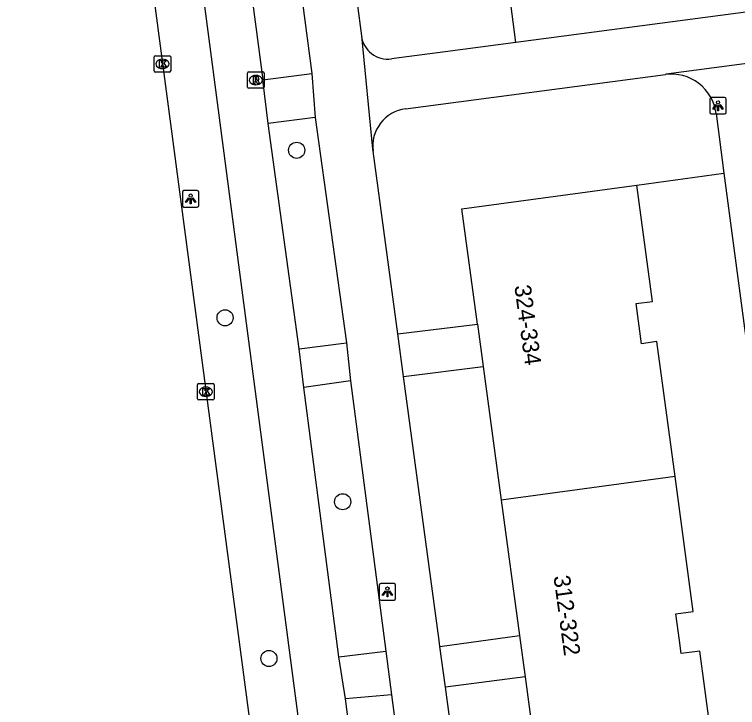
# Model space of a CAD drawing. Extents: x 161084 to 161928, y 385355 to 386522.
# Drawn here: x 161220.02 to 161263.88, y 385495.94 to 385537.96 of the extents above; entities that cross this region are included whole.
import ezdxf

# ---------------------------------------------------------------- set-up
doc = ezdxf.new("R2010")
doc.units = 0
for name, color, linetype in [('IMGEO_Boom', 7, 'Continuous'), ('IMGEO_Fietspad_gesloten', 7, 'Continuous'), ('IMGEO_Kolk', 7, 'Continuous'), ('IMGEO_Lichtpunt', 7, 'Continuous'), ('IMGEO_OVBaan_gesloten', 7, 'Continuous'), ('IMGEO_Pand', 7, 'Continuous'), ('IMGEO_Pand_nummerreeks', 7, 'Continuous'), ('IMGEO_Rioolput', 7, 'Continuous'), ('IMGEO_Voetpad_open', 7, 'Continuous')]:
    doc.layers.add(name, color=color, linetype=linetype)

msp = doc.modelspace()

# ---------------------------------------------------------------- linework, layer by layer
at = {"layer": 'IMGEO_Boom'}
for centre in [(161237.138, 385529.725), (161232.794, 385519.569), (161239.927, 385508.418), (161235.455, 385498.915)]:
    msp.add_circle(centre, 0.489, dxfattribs=at)
at = {"layer": 'IMGEO_Fietspad_gesloten'}
for points in [[(161220.02, 385626.723), (161222.179, 385609.637), (161229.642, 385552.92), (161237.816, 385490.801)], [(161232.276, 385555.284), (161235.077, 385534.001)], [(161235.413, 385531.351), (161235.077, 385534.001)], [(161237.287, 385517.684), (161235.413, 385531.351)], [(161237.566, 385515.337), (161237.287, 385517.684)], [(161239.704, 385499.023), (161237.566, 385515.337)], [(161240.093, 385496.459), (161239.704, 385499.023)], [(161241.98, 385482.691), (161240.767, 385491.32), (161240.093, 385496.459)]]:
    msp.add_lwpolyline(points, dxfattribs=at)
at = {"layer": 'IMGEO_Kolk'}
for p, q in [((161228.494, 385534.533), (161228.494, 385535.385)), ((161228.569, 385535.459), (161229.421, 385535.459)), ((161229.495, 385535.385), (161229.495, 385534.533)), ((161228.982, 385535.239), (161229.007, 385535.239)), ((161229.005, 385534.679), (161228.98, 385534.679)), ((161229.421, 385534.459), (161228.569, 385534.459)), ((161231.125, 385514.662), (161231.125, 385515.514)), ((161231.2, 385515.588), (161232.052, 385515.588)), ((161231.613, 385515.368), (161231.638, 385515.368)), ((161232.126, 385515.514), (161232.126, 385514.662)), ((161231.636, 385514.808), (161231.611, 385514.808)), ((161232.052, 385514.588), (161231.2, 385514.588))]:
    msp.add_line(p, q, dxfattribs=at)
for points in [[(161228.494, 385534.533), (161228.494, 385535.385)], [(161228.569, 385535.459), (161229.421, 385535.459)], [(161229.495, 385535.385), (161229.495, 385534.533)], [(161228.815, 385535.159), (161228.938, 385535.159), (161228.938, 385535.008), (161229.068, 385535.159), (161229.232, 385535.159), (161229.086, 385535.008), (161229.239, 385534.759), (161229.087, 385534.759), (161229.002, 385534.923), (161228.938, 385534.856), (161228.938, 385534.759), (161228.815, 385534.759), (161228.815, 385535.159)], [(161229.421, 385534.459), (161228.569, 385534.459)], [(161231.125, 385514.662), (161231.125, 385515.514)], [(161231.2, 385515.588), (161232.052, 385515.588)], [(161231.446, 385515.288), (161231.569, 385515.288), (161231.569, 385515.137), (161231.699, 385515.288), (161231.863, 385515.288), (161231.717, 385515.137), (161231.87, 385514.888), (161231.718, 385514.888), (161231.633, 385515.052), (161231.569, 385514.985), (161231.569, 385514.888), (161231.446, 385514.888), (161231.446, 385515.288)], [(161232.126, 385515.514), (161232.126, 385514.662)], [(161232.052, 385514.588), (161231.2, 385514.588)]]:
    msp.add_lwpolyline(points, dxfattribs=at)
for centre, start, end in [((161228.571, 385535.383), 91.552, 178.448), ((161228.571, 385535.383), 91.552, 178.448), ((161229.419, 385535.383), 1.552, 88.448), ((161229.419, 385535.383), 1.552, 88.448), ((161228.571, 385534.535), 181.552, 268.448), ((161228.571, 385534.535), 181.552, 268.448), ((161229.419, 385534.535), 271.552, 358.448), ((161229.419, 385534.535), 271.552, 358.448), ((161231.202, 385515.512), 91.552, 178.448), ((161231.202, 385515.512), 91.552, 178.448), ((161232.05, 385515.512), 1.552, 88.448), ((161232.05, 385515.512), 1.552, 88.448), ((161231.202, 385514.664), 181.552, 268.448), ((161231.202, 385514.664), 181.552, 268.448), ((161232.05, 385514.664), 271.552, 358.448), ((161232.05, 385514.664), 271.552, 358.448)]:
    msp.add_arc(centre, 0.0765, start, end, dxfattribs=at)
for centre, major_axis, ratio, start_param, end_param in [((161228.981, 385534.959), (-0.387, 0.002), 0.722429, 4.712389, 7.853982), ((161229.006, 385534.959), (-0.39, 0.002), 0.717154, 1.570796, 4.712389), ((161231.612, 385515.088), (-0.387, 0.002), 0.722429, 4.712389, 7.853982), ((161231.637, 385515.088), (-0.39, 0.002), 0.717154, 1.570796, 4.712389)]:
    msp.add_ellipse(centre, major_axis=major_axis, ratio=ratio, start_param=start_param, end_param=end_param, dxfattribs=at)
at = {"layer": 'IMGEO_Lichtpunt'}
for p, q in [((161262.194, 385532.828), (161262.194, 385532.021)), ((161262.194, 385532.828), (161262.194, 385532.021)), ((161263.096, 385532.923), (161262.288, 385532.923)), ((161263.096, 385532.923), (161262.288, 385532.923)), ((161263.19, 385532.021), (161263.19, 385532.828)), ((161263.19, 385532.021), (161263.19, 385532.828)), ((161262.288, 385531.927), (161263.096, 385531.927)), ((161262.288, 385531.927), (161263.096, 385531.927)), ((161230.209, 385527.182), (161230.209, 385526.375)), ((161230.209, 385527.182), (161230.209, 385526.375)), ((161231.111, 385527.277), (161230.303, 385527.277)), ((161231.111, 385527.277), (161230.303, 385527.277)), ((161231.205, 385526.375), (161231.205, 385527.182)), ((161231.205, 385526.375), (161231.205, 385527.182)), ((161230.303, 385526.281), (161231.111, 385526.281)), ((161230.303, 385526.281), (161231.111, 385526.281)), ((161242.144, 385503.359), (161242.144, 385502.552)), ((161242.144, 385503.359), (161242.144, 385502.552)), ((161243.046, 385503.454), (161242.238, 385503.454)), ((161243.046, 385503.454), (161242.238, 385503.454)), ((161243.14, 385502.552), (161243.14, 385503.359)), ((161243.14, 385502.552), (161243.14, 385503.359)), ((161242.238, 385502.458), (161243.046, 385502.458)), ((161242.238, 385502.458), (161243.046, 385502.458))]:
    msp.add_line(p, q, dxfattribs=at)
for points in [[(161262.568, 385532.492), (161262.607, 385532.464), (161262.419, 385532.202), (161262.381, 385532.229), (161262.568, 385532.492)], [(161262.67, 385532.444), (161262.717, 385532.444), (161262.717, 385532.122), (161262.67, 385532.122), (161262.67, 385532.444)], [(161262.78, 385532.464), (161262.818, 385532.491), (161263.005, 385532.229), (161262.966, 385532.201), (161262.78, 385532.464)], [(161230.583, 385526.846), (161230.622, 385526.818), (161230.434, 385526.556), (161230.396, 385526.583), (161230.583, 385526.846)], [(161230.685, 385526.798), (161230.732, 385526.798), (161230.732, 385526.476), (161230.685, 385526.476), (161230.685, 385526.798)], [(161230.795, 385526.818), (161230.833, 385526.845), (161231.02, 385526.583), (161230.981, 385526.555), (161230.795, 385526.818)], [(161242.518, 385503.023), (161242.557, 385502.995), (161242.369, 385502.733), (161242.331, 385502.76), (161242.518, 385503.023)], [(161242.62, 385502.975), (161242.667, 385502.975), (161242.667, 385502.653), (161242.62, 385502.653), (161242.62, 385502.975)], [(161242.73, 385502.995), (161242.768, 385503.022), (161242.955, 385502.76), (161242.916, 385502.732), (161242.73, 385502.995)]]:
    msp.add_lwpolyline(points, dxfattribs=at)
for centre in [(161262.693, 385532.626), (161230.708, 385526.98), (161242.643, 385503.157)]:
    msp.add_circle(centre, 0.0994, dxfattribs=at)
for centre, start, end in [((161262.288, 385532.828), 90, 180), ((161262.288, 385532.828), 90, 180), ((161263.096, 385532.828), 0, 90), ((161263.096, 385532.828), 0, 90), ((161262.288, 385532.021), 180, 270), ((161262.288, 385532.021), 180, 270), ((161263.096, 385532.021), 270, 0), ((161263.096, 385532.021), 270, 360), ((161230.303, 385527.182), 90, 180), ((161230.303, 385527.182), 90, 180), ((161231.111, 385527.182), 0, 90), ((161231.111, 385527.182), 0, 90), ((161230.303, 385526.375), 180, 270), ((161230.303, 385526.375), 180, 270), ((161231.111, 385526.375), 270, 0), ((161231.111, 385526.375), 270, 360), ((161242.238, 385503.359), 90, 180), ((161242.238, 385503.359), 90, 180), ((161243.046, 385503.359), 0, 90), ((161243.046, 385503.359), 0, 90), ((161242.238, 385502.552), 180, 270), ((161242.238, 385502.552), 180, 270), ((161243.046, 385502.552), 270, 0), ((161243.046, 385502.552), 270, 360)]:
    msp.add_arc(centre, 0.0946, start, end, dxfattribs=at)
at = {"layer": 'IMGEO_OVBaan_gesloten'}
msp.add_lwpolyline([(161245.842, 385407.69), (161244.152, 385420.707), (161241.372, 385441.081), (161239.042, 385459.421), (161237.22, 385473.071), (161226.701, 385552.542)], dxfattribs=at)
at = {"layer": 'IMGEO_Pand'}
for points in [[(161248.108, 385519.174), (161247.162, 385526.183), (161257.769, 385527.619)], [(161260.088, 385509.939), (161258.98, 385518.124), (161258.048, 385517.998), (161257.72, 385520.426), (161258.724, 385520.562), (161257.769, 385527.619)], [(161248.108, 385519.174), (161248.455, 385516.607)], [(161248.455, 385516.607), (161249.547, 385508.516)], [(161260.088, 385509.939), (161249.547, 385508.516)], [(161262.498, 385492.569), (161261.587, 385499.368), (161260.467, 385499.219), (161260.362, 385500), (161260.145, 385501.612), (161261.196, 385501.754), (161260.088, 385509.939)], [(161249.547, 385508.516), (161250.654, 385500.31)], [(161250.654, 385500.31), (161250.696, 385500), (161250.992, 385497.81)], [(161250.992, 385497.81), (161251.892, 385491.138)]]:
    msp.add_lwpolyline(points, dxfattribs=at)
at = {"layer": 'IMGEO_Rioolput'}
for p, q in [((161234.234, 385534.481), (161235.086, 385534.481)), ((161234.159, 385533.555), (161234.159, 385534.407)), ((161234.647, 385534.261), (161234.672, 385534.261)), ((161235.16, 385534.407), (161235.16, 385533.555)), ((161234.67, 385533.701), (161234.645, 385533.701)), ((161235.086, 385533.481), (161234.234, 385533.481))]:
    msp.add_line(p, q, dxfattribs=at)
for points in [[(161234.234, 385534.481), (161235.086, 385534.481)], [(161234.159, 385533.555), (161234.159, 385534.407)], [(161234.748, 385534.179), (161234.496, 385534.181), (161234.496, 385533.781)], [(161234.674, 385534.1), (161234.62, 385534.1), (161234.62, 385534.019)], [(161235.16, 385534.407), (161235.16, 385533.555)], [(161234.496, 385533.781), (161234.62, 385533.781), (161234.62, 385533.943), (161234.631, 385533.943)], [(161234.62, 385534.019), (161234.672, 385534.019)], [(161234.678, 385533.914), (161234.749, 385533.781), (161234.889, 385533.781), (161234.824, 385533.907)], [(161235.086, 385533.481), (161234.234, 385533.481)]]:
    msp.add_lwpolyline(points, dxfattribs=at)
for centre, radius, start, end in [((161234.236, 385534.405), 0.0765, 91.552, 178.448), ((161234.236, 385534.405), 0.0765, 91.552, 178.448), ((161235.084, 385534.405), 0.0765, 1.552, 88.448), ((161235.084, 385534.405), 0.0765, 1.552, 88.448), ((161234.656, 385534.208), 0.19, 274.7715, 282.9687), ((161234.68, 385534.004), 0.0964, 77.0061, 93.1865), ((161234.694, 385534.061), 0.0378, 276.6634, 79.6772), ((161234.747, 385534.069), 0.109, 350.3612, 89.416), ((161234.745, 385534.069), 0.112, 277.5842, 350.9817), ((161234.63, 385533.89), 0.0533, 26.0293, 88.6989), ((161234.729, 385533.854), 0.108, 29.5134, 73.7905), ((161234.236, 385533.557), 0.0765, 181.552, 268.448), ((161234.236, 385533.557), 0.0765, 181.552, 268.448), ((161235.084, 385533.557), 0.0765, 271.552, 358.448), ((161235.084, 385533.557), 0.0765, 271.552, 358.448)]:
    msp.add_arc(centre, radius, start, end, dxfattribs=at)
for centre, major_axis, ratio, start_param, end_param in [((161234.646, 385533.981), (-0.387, 0.002), 0.722429, 4.712389, 7.853982), ((161234.671, 385533.981), (-0.39, 0.002), 0.717154, 1.570796, 4.712389)]:
    msp.add_ellipse(centre, major_axis=major_axis, ratio=ratio, start_param=start_param, end_param=end_param, dxfattribs=at)
at = {"layer": 'IMGEO_Voetpad_open'}
for points in [[(161239.748, 385546.589), (161241.067, 385536.656)], [(161236.498, 385546.189), (161238.063, 385534.381)], [(161300.38, 385542.861), (161250.436, 385536.264)], [(161250.436, 385536.264), (161249.742, 385541.592)], [(161241.067, 385536.656), (161241.743, 385529.794), (161241.77, 385529.671)], [(161250.436, 385536.264), (161246.136, 385535.696), (161242.881, 385535.266)], [(161275.233, 385536.402), (161275.178, 385536.4), (161259.544, 385534.331), (161259.499, 385534.321)], [(161235.077, 385534.001), (161238.063, 385534.381)], [(161238.063, 385534.381), (161238.25, 385531.707)], [(161243.736, 385532.239), (161259.499, 385534.321)], [(161262.572, 385531.961), (161263.051, 385528.333)], [(161238.25, 385531.707), (161235.413, 385531.351)], [(161238.25, 385531.707), (161240.162, 385518.052)], [(161243.265, 385518.603), (161241.77, 385529.671)], [(161257.769, 385527.619), (161263.051, 385528.333)], [(161263.051, 385528.333), (161266.836, 385500), (161272.44, 385458.049)], [(161243.265, 385518.603), (161248.108, 385519.174)], [(161243.615, 385516.012), (161243.265, 385518.603)], [(161237.287, 385517.684), (161240.162, 385518.052)], [(161240.162, 385518.052), (161240.406, 385515.739)], [(161243.615, 385516.012), (161248.455, 385516.607)], [(161240.406, 385515.739), (161237.566, 385515.337)], [(161240.406, 385515.739), (161242.543, 385499.354)], [(161245.825, 385499.649), (161245.778, 385500), (161243.615, 385516.012)], [(161245.825, 385499.649), (161250.654, 385500.31)], [(161246.158, 385497.183), (161245.825, 385499.649)], [(161239.704, 385499.023), (161242.543, 385499.354)], [(161242.543, 385499.354), (161242.894, 385496.715)], [(161250.992, 385497.81), (161246.158, 385497.183)], [(161248.012, 385483.457), (161246.158, 385497.183)], [(161242.894, 385496.715), (161240.093, 385496.459)], [(161242.894, 385496.715), (161244.69, 385483.009)]]:
    msp.add_lwpolyline(points, dxfattribs=at)
for centre, radius, start, end in [((161242.668, 385536.867), 1.615, 187.5111, 277.5657), ((161259.859, 385531.609), 2.736, 7.3916, 97.5613), ((161244.037, 385529.972), 2.287, 97.5623, 187.5641)]:
    msp.add_arc(centre, radius, start, end, dxfattribs=at)

# ---------------------------------------------------------------- texts
at = {"layer": 'IMGEO_Pand_nummerreeks'}
for s, p in [('324-334', (161250.337, 385521.501)), ('312-322', (161252.713, 385503.894))]:
    msp.add_text(s, height=1, rotation=277.6889, dxfattribs=at).set_placement(p)

doc.saveas('drawing.dxf')
